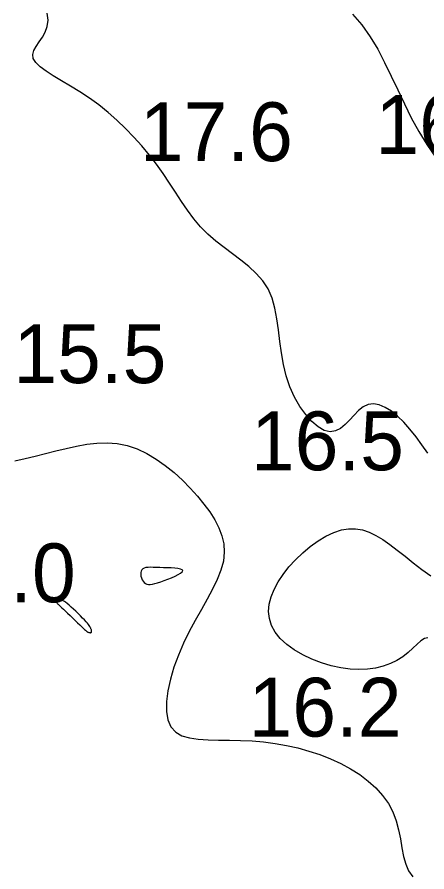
# Model space of a CAD drawing. Extents: x 3040093 to 3056816, y 408076 to 509144.
# Drawn here: x 3045478.6 to 3045513.5, y 434107.9 to 434180.6 of the extents above; entities that cross this region are included whole.
import ezdxf

# ---------------------------------------------------------------- set-up
doc = ezdxf.new("R2010")
doc.units = 0
doc.layers.add('V-CHAN-CONT-EL17', color=7, linetype='Continuous')
doc.layers.add('V-TOPO-SOUN-0610', color=7, linetype='Continuous')

msp = doc.modelspace()

# ---------------------------------------------------------------- linework, layer by layer
at = {"layer": 'V-CHAN-CONT-EL17'}
for points in [[(3045513.52, 434143.482), (3045513.028, 434144.201), (3045512.527, 434144.884), (3045512.012, 434145.523), (3045511.486, 434146.107), (3045510.955, 434146.619), (3045510.426, 434147.047), (3045509.906, 434147.375), (3045509.4, 434147.589), (3045508.916, 434147.675), (3045508.46, 434147.619), (3045508.035, 434147.415), (3045507.635, 434147.099), (3045507.251, 434146.714), (3045506.871, 434146.304), (3045506.487, 434145.914), (3045506.089, 434145.588), (3045505.667, 434145.37), (3045505.212, 434145.304), (3045504.718, 434145.424), (3045504.198, 434145.72), (3045503.668, 434146.172), (3045503.146, 434146.759), (3045502.65, 434147.461), (3045502.195, 434148.259), (3045501.798, 434149.131), (3045501.478, 434150.058), (3045501.243, 434151.019), (3045501.073, 434152), (3045500.943, 434152.985), (3045500.826, 434153.959), (3045500.693, 434154.907), (3045500.519, 434155.814), (3045500.278, 434156.664), (3045499.941, 434157.444), (3045499.49, 434158.142), (3045498.94, 434158.772), (3045498.314, 434159.35), (3045497.633, 434159.896), (3045496.921, 434160.425), (3045496.2, 434160.955), (3045495.493, 434161.505), (3045494.822, 434162.092), (3045494.204, 434162.729), (3045493.633, 434163.412), (3045493.095, 434164.134), (3045492.577, 434164.886), (3045492.067, 434165.661), (3045491.553, 434166.451), (3045491.02, 434167.248), (3045490.457, 434168.044), (3045489.854, 434168.832), (3045489.212, 434169.605), (3045488.533, 434170.36), (3045487.823, 434171.09), (3045487.085, 434171.791), (3045486.323, 434172.458), (3045485.54, 434173.086), (3045484.741, 434173.669), (3045483.932, 434174.204), (3045483.135, 434174.696), (3045482.373, 434175.149), (3045481.672, 434175.569), (3045481.056, 434175.962), (3045480.55, 434176.333), (3045480.176, 434176.688), (3045479.961, 434177.032), (3045479.918, 434177.372), (3045480.015, 434177.714), (3045480.212, 434178.068), (3045480.466, 434178.442), (3045480.737, 434178.843), (3045480.982, 434179.28), (3045481.159, 434179.761), (3045481.228, 434180.295), (3045481.157, 434180.883)], [(3045507.134, 434180.813), (3045507.916, 434179.89), (3045508.622, 434178.889), (3045509.263, 434177.821), (3045509.856, 434176.701), (3045510.421, 434175.543), (3045510.975, 434174.364), (3045511.537, 434173.177), (3045512.125, 434171.999), (3045512.756, 434170.844), (3045513.445, 434169.725), (3045514.184, 434168.642)], [(3045478.403, 434142.846), (3045479.263, 434143.023), (3045480.128, 434143.225), (3045481, 434143.444), (3045481.875, 434143.671), (3045482.753, 434143.891), (3045483.632, 434144.087), (3045484.509, 434144.244), (3045485.382, 434144.343), (3045486.25, 434144.37), (3045487.111, 434144.308), (3045487.962, 434144.14), (3045488.801, 434143.856), (3045489.624, 434143.466), (3045490.425, 434142.987), (3045491.199, 434142.435), (3045491.941, 434141.827), (3045492.646, 434141.18), (3045493.309, 434140.508), (3045493.925, 434139.83), (3045494.488, 434139.157), (3045494.988, 434138.489), (3045495.416, 434137.821), (3045495.763, 434137.148), (3045496.018, 434136.466), (3045496.172, 434135.77), (3045496.214, 434135.055), (3045496.136, 434134.317), (3045495.932, 434133.552), (3045495.621, 434132.757), (3045495.224, 434131.933), (3045494.763, 434131.079), (3045494.263, 434130.192), (3045493.745, 434129.273), (3045493.231, 434128.319), (3045492.745, 434127.332), (3045492.307, 434126.313), (3045491.931, 434125.282), (3045491.63, 434124.265), (3045491.416, 434123.284), (3045491.301, 434122.365), (3045491.299, 434121.531), (3045491.42, 434120.806), (3045491.678, 434120.216), (3045492.08, 434119.775), (3045492.613, 434119.468), (3045493.261, 434119.271), (3045494.005, 434119.158), (3045494.83, 434119.106), (3045495.716, 434119.09), (3045496.647, 434119.086), (3045497.606, 434119.07), (3045498.578, 434119.02), (3045499.554, 434118.933), (3045500.531, 434118.805), (3045501.503, 434118.635), (3045502.466, 434118.423), (3045503.413, 434118.165), (3045504.341, 434117.861), (3045505.245, 434117.509), (3045506.117, 434117.107), (3045506.951, 434116.657), (3045507.734, 434116.159), (3045508.458, 434115.615), (3045509.112, 434115.025), (3045509.686, 434114.392), (3045510.171, 434113.716), (3045510.556, 434112.998), (3045510.839, 434112.242), (3045511.041, 434111.465), (3045511.193, 434110.688), (3045511.325, 434109.929), (3045511.466, 434109.21), (3045511.646, 434108.548), (3045511.894, 434107.966), (3045512.24, 434107.481)], [(3045513.518, 434127.791), (3045513.238, 434127.719), (3045512.939, 434127.523), (3045512.612, 434127.237), (3045512.251, 434126.894), (3045511.85, 434126.528), (3045511.4, 434126.173), (3045510.896, 434125.858), (3045510.34, 434125.59), (3045509.737, 434125.375), (3045509.088, 434125.216), (3045508.398, 434125.118), (3045507.67, 434125.083), (3045506.909, 434125.117), (3045506.117, 434125.223), (3045505.301, 434125.404), (3045504.478, 434125.655), (3045503.669, 434125.969), (3045502.893, 434126.34), (3045502.172, 434126.763), (3045501.525, 434127.23), (3045500.972, 434127.735), (3045500.534, 434128.272), (3045500.227, 434128.835), (3045500.047, 434129.42), (3045499.986, 434130.023), (3045500.038, 434130.64), (3045500.195, 434131.268), (3045500.448, 434131.904), (3045500.792, 434132.542), (3045501.217, 434133.18), (3045501.716, 434133.812), (3045502.276, 434134.426), (3045502.883, 434135.008), (3045503.525, 434135.544), (3045504.189, 434136.021), (3045504.86, 434136.425), (3045505.525, 434136.741), (3045506.172, 434136.956), (3045506.79, 434137.06), (3045507.385, 434137.057), (3045507.964, 434136.955), (3045508.537, 434136.762), (3045509.111, 434136.487), (3045509.696, 434136.136), (3045510.3, 434135.718), (3045510.932, 434135.241), (3045511.598, 434134.716), (3045512.296, 434134.162), (3045513.023, 434133.601), (3045513.775, 434133.057)]]:
    msp.add_lwpolyline(points, dxfattribs=at)
for points in [[(3045492.625, 434133.573), (3045492.485, 434133.631), (3045492.273, 434133.674), (3045492.006, 434133.705), (3045491.702, 434133.725), (3045491.375, 434133.739), (3045491.045, 434133.75), (3045490.726, 434133.759), (3045490.433, 434133.77), (3045490.169, 434133.778), (3045489.935, 434133.781), (3045489.729, 434133.775), (3045489.553, 434133.755), (3045489.406, 434133.717), (3045489.289, 434133.659), (3045489.201, 434133.575), (3045489.143, 434133.464), (3045489.113, 434133.331), (3045489.108, 434133.184), (3045489.127, 434133.03), (3045489.167, 434132.876), (3045489.226, 434132.729), (3045489.303, 434132.597), (3045489.394, 434132.488), (3045489.499, 434132.406), (3045489.619, 434132.352), (3045489.758, 434132.325), (3045489.917, 434132.323), (3045490.099, 434132.346), (3045490.307, 434132.392), (3045490.544, 434132.458), (3045490.811, 434132.546), (3045491.109, 434132.651), (3045491.423, 434132.77), (3045491.736, 434132.899), (3045492.03, 434133.031), (3045492.288, 434133.161), (3045492.494, 434133.286), (3045492.629, 434133.399), (3045492.677, 434133.496)], [(3045482.009, 434130.725), (3045482.041, 434130.685), (3045482.079, 434130.642), (3045482.13, 434130.593), (3045482.195, 434130.531), (3045482.281, 434130.451), (3045482.39, 434130.35), (3045482.528, 434130.221), (3045482.696, 434130.062), (3045482.888, 434129.88), (3045483.096, 434129.681), (3045483.311, 434129.474), (3045483.526, 434129.268), (3045483.732, 434129.07), (3045483.921, 434128.887), (3045484.085, 434128.729), (3045484.218, 434128.602), (3045484.322, 434128.502), (3045484.402, 434128.427), (3045484.463, 434128.372), (3045484.509, 434128.333), (3045484.546, 434128.306), (3045484.578, 434128.287), (3045484.61, 434128.272), (3045484.645, 434128.259), (3045484.684, 434128.246), (3045484.724, 434128.235), (3045484.764, 434128.227), (3045484.803, 434128.223), (3045484.839, 434128.224), (3045484.87, 434128.23), (3045484.896, 434128.242), (3045484.914, 434128.262), (3045484.926, 434128.289), (3045484.931, 434128.322), (3045484.931, 434128.36), (3045484.924, 434128.404), (3045484.913, 434128.452), (3045484.896, 434128.503), (3045484.876, 434128.558), (3045484.851, 434128.616), (3045484.819, 434128.678), (3045484.777, 434128.749), (3045484.723, 434128.829), (3045484.653, 434128.922), (3045484.565, 434129.031), (3045484.455, 434129.157), (3045484.32, 434129.303), (3045484.16, 434129.47), (3045483.979, 434129.653), (3045483.785, 434129.845), (3045483.584, 434130.039), (3045483.384, 434130.229), (3045483.19, 434130.406), (3045483.01, 434130.566), (3045482.851, 434130.7), (3045482.719, 434130.804), (3045482.61, 434130.88), (3045482.52, 434130.934), (3045482.447, 434130.97), (3045482.386, 434130.993), (3045482.332, 434131.008), (3045482.282, 434131.019), (3045482.232, 434131.032), (3045482.179, 434131.049), (3045482.124, 434131.07), (3045482.069, 434131.093), (3045482.017, 434131.113), (3045481.968, 434131.13), (3045481.926, 434131.14), (3045481.892, 434131.141), (3045481.868, 434131.131), (3045481.856, 434131.107), (3045481.855, 434131.071), (3045481.864, 434131.027), (3045481.879, 434130.976), (3045481.9, 434130.922), (3045481.925, 434130.868), (3045481.953, 434130.815), (3045481.981, 434130.767)]]:
    msp.add_lwpolyline(points, close=True, dxfattribs=at)

# ---------------------------------------------------------------- texts
at = {"layer": 'V-TOPO-SOUN-0610'}
for s, p in [('16.5 ', (3045509.073, 434168.93)), ('17.6 ', (3045489.033, 434168.31)), ('15.5 ', (3045478.273, 434149.44)), ('16.5 ', (3045498.483, 434142.03)), ('17.0 ', (3045470.563, 434130.81)), ('16.2 ', (3045498.283, 434119.39))]:
    msp.add_text(s, height=5, dxfattribs=at).set_placement(p)

doc.saveas('drawing.dxf')
